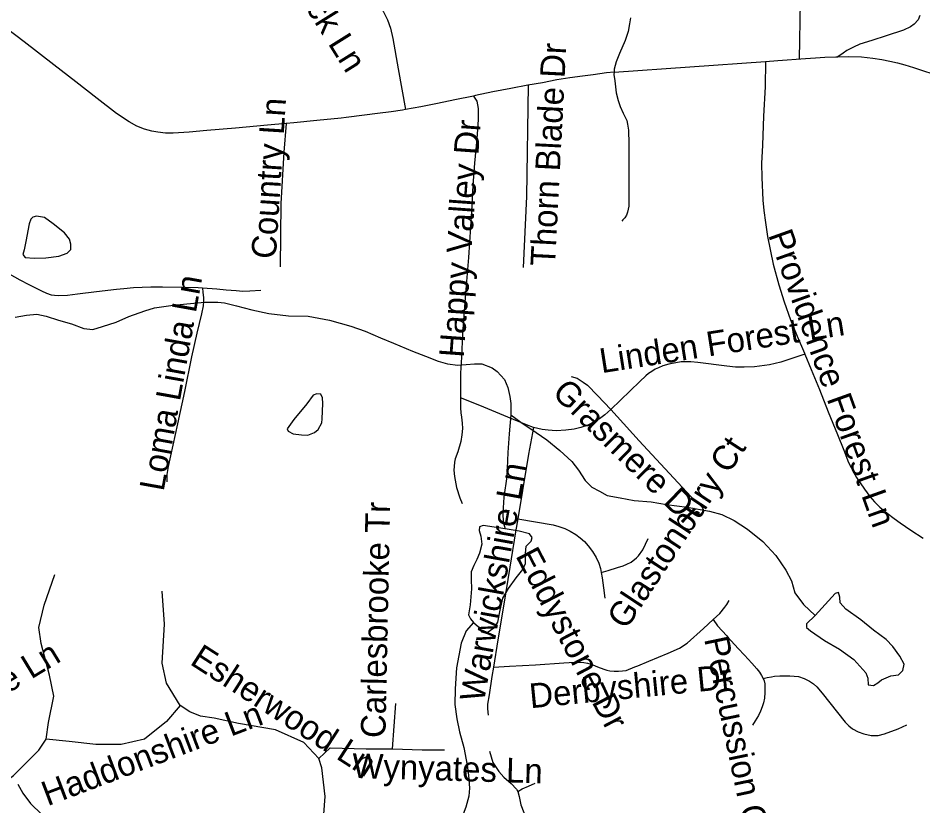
# Model space of a CAD drawing. Extents: x 1383679 to 1536984, y 460658 to 651027.
# Drawn here: x 1471343 to 1474832, y 485037 to 488075 of the extents above; entities that cross this region are included whole.
import ezdxf

# ---------------------------------------------------------------- set-up
doc = ezdxf.new("R2010")
doc.units = 0
for name, color, linetype in [('Exist Hydrographic Misc Water Feature', 7, 'Continuous'), ('Exist Road Non-System Type 51', 7, 'Continuous'), ('Exist Road Non-System Type 51 Label', 7, 'Continuous')]:
    doc.layers.add(name, color=color, linetype=linetype)

msp = doc.modelspace()

# ---------------------------------------------------------------- linework, layer by layer
at = {"layer": 'Exist Hydrographic Misc Water Feature'}
for points in [[(1471386.1, 487281.5), (1471372.9, 487213.7), (1471366.3, 487181.8), (1471361.9, 487163.9), (1471369.8, 487151.4), (1471405.7, 487149), (1471449.8, 487150.6), (1471499.9, 487156.9), (1471532.1, 487168.6), (1471546.4, 487182.3), (1471546.7, 487202.8), (1471541, 487222.6), (1471521.5, 487246.8), (1471478.2, 487282.1), (1471444.6, 487306.6), (1471414.6, 487311.3), (1471400.5, 487307.5), (1471392.4, 487299.5), (1471386.1, 487281.5)], [(1471331.5, 486922.4), (1471375.6, 486929.7), (1471415.7, 486933), (1471451.7, 486925.7), (1471499.4, 486910.8), (1471549.2, 486896.7), (1471596.9, 486877.7), (1471630.8, 486874.5), (1471669.1, 486886.1), (1471721.3, 486903), (1471769.7, 486924.2), (1471832.2, 486946.8), (1471868.4, 486958.4), (1471940.5, 486967.6), (1472020.7, 486975.8), (1472062.9, 486979.1), (1472112.9, 486979.7), (1472138.8, 486977.5), (1472184.7, 486965.1), (1472244.4, 486949.9), (1472310.3, 486936.3), (1472386, 486927.4), (1472462, 486925.9), (1472543.8, 486910.3), (1472625.4, 486886.5), (1472681.1, 486867.3), (1472740.7, 486842.3), (1472790.4, 486821.6), (1472863.8, 486790.6), (1472913.4, 486771.6), (1472963.1, 486752.5), (1472999, 486741.9), (1473038.9, 486737.1), (1473103, 486741.5), (1473131, 486741.7), (1473170.8, 486727), (1473190.4, 486712.7), (1473217.9, 486681.7), (1473231.3, 486651.1), (1473238.7, 486615.7), (1473242.2, 486589.3), (1473243.4, 486545)], [(1472455.9, 486587.9), (1472406.8, 486526.6), (1472380.2, 486491), (1472384, 486482.7), (1472403.8, 486472.4), (1472435.6, 486467.7), (1472459.6, 486467.2), (1472486, 486477.4), (1472500.1, 486488.6), (1472514.6, 486514.5), (1472514.9, 486530.1), (1472517.9, 486588.3), (1472516.3, 486610.5), (1472510.7, 486624.6), (1472494.6, 486626.5), (1472480.5, 486621.1), (1472455.9, 486587.9)], [(1473243.4, 486545), (1473236.2, 486471.3), (1473230.8, 486399.2), (1473227.1, 486307.4), (1473215.7, 486228), (1473212.6, 486165.7), (1473213.9, 486131.2), (1473221.4, 486105.6)], [(1473243.4, 486545), (1473281, 486516.4), (1473340.3, 486477.4), (1473381.8, 486448.6), (1473431.1, 486407.5), (1473478.2, 486364.7), (1473503.7, 486332.1), (1473529, 486292.2), (1473554.5, 486265.5), (1473584.2, 486250.9), (1473614, 486233.9), (1473663.9, 486225.5), (1473717.7, 486214.6), (1473783.6, 486209.1), (1473843.4, 486199.8), (1473923.2, 486188.3), (1474009, 486173.5), (1474056.9, 486160.2), (1474104.4, 486137.1), (1474155.8, 486104), (1474215, 486056.9), (1474264.1, 486002.6), (1474303.1, 485946), (1474324.3, 485905.3), (1474337.5, 485859.1), (1474370.6, 485814.1), (1474415.8, 485771.4)], [(1473221.4, 486105.6), (1473135.6, 486118.8), (1473121.5, 486113.3), (1473121.2, 486099.4), (1473126.9, 486077.1), (1473130.4, 486046.7), (1473121.6, 486011.6), (1473111.2, 485987.2), (1473100.8, 485963.6), (1473090.4, 485940), (1473089.8, 485909.7), (1473091.2, 485873.5), (1473086.1, 485812.1), (1473079.3, 485773.7), (1473087, 485757.9), (1473098.7, 485743.7)], [(1473098.7, 485743.7), (1473118.5, 485726.9), (1473130.2, 485708.6), (1473148, 485702.5), (1473180.5, 485725.7), (1473192.8, 485745.9), (1473201.7, 485791.7), (1473212.5, 485837.4), (1473233.3, 485874.8), (1473263.9, 485916.8), (1473288.6, 485948.3), (1473299, 485971.9), (1473299.6, 486009.6), (1473302.2, 486038.3), (1473320.6, 486057.7), (1473324.9, 486071.5), (1473315, 486085.7), (1473275.2, 486096.3), (1473221.4, 486105.6)], [(1474415.8, 485771.4), (1474383.2, 485738.4), (1474383, 485724.5), (1474398.7, 485711.8), (1474452.1, 485674.6), (1474509.5, 485641.5), (1474564.8, 485601), (1474611.9, 485550), (1474619.5, 485529.3), (1474621, 485503.8), (1474641.1, 485500.9), (1474657.3, 485511.3), (1474671.4, 485522.5), (1474707.7, 485538.2), (1474737.8, 485541.7), (1474754.2, 485559.4), (1474758.7, 485583.1), (1474743.1, 485613.8), (1474715.8, 485652.1), (1474690.3, 485678.1), (1474641, 485715.1), (1474591.6, 485753.9), (1474534.3, 485795.2), (1474512.8, 485819.5), (1474511.2, 485841.7), (1474505.5, 485859.8), (1474493.4, 485856), (1474415.8, 485771.4)], [(1473098.7, 485743.7), (1473070.2, 485712.3), (1473051.3, 485664.3), (1473033.6, 485568.6), (1473028, 485488.3), (1473027, 485428.4), (1473034, 485372.5), (1473045.1, 485322.2), (1473062, 485262), (1473074.7, 485193.6), (1473080, 485155.7), (1473083.1, 485105.6), (1473080.5, 485073.7), (1473069.8, 485032), (1473050.9, 484984), (1473042.3, 484956.3), (1473049.9, 484929.8), (1473069.5, 484904), (1473095.1, 484881.3), (1473114.5, 484850.6), (1473124.1, 484830.7), (1473125.6, 484804.4)], [(1471342.6, 485120.9), (1471362, 485085.3), (1471391.2, 485046.1), (1471434.5, 485003.4)]]:
    msp.add_lwpolyline(points, dxfattribs=at)
at = {"layer": 'Exist Road Non-System Type 51'}
msp.add_line((1473640.7, 487866.8), (1474225.2, 487908), dxfattribs=at)
for points in [[(1472243.4, 488872.4), (1472249.1, 488862), (1472257.1, 488843.6), (1472267.7, 488773.6), (1472286.3, 488703.1), (1472300.8, 488646.1), (1472317.6, 488590.6), (1472334.4, 488547.5), (1472349.4, 488518.2), (1472370.8, 488479.9), (1472388.1, 488455.6), (1472417.3, 488424.1), (1472459.5, 488384), (1472515.1, 488330.8), (1472576.3, 488282.1), (1472665.5, 488205.2), (1472703.1, 488167.9), (1472731.1, 488131.6), (1472750, 488101.6), (1472767.6, 488068.1), (1472778.8, 488036.9), (1472788.1, 487997.1), (1472808.4, 487880.1), (1472836.7, 487722.6)], [(1474372, 488677.8), (1474373.1, 488537.5), (1474371, 488435.2), (1474361.4, 488243.7), (1474358.1, 488138.2), (1474354.1, 487917.2)], [(1472376.7, 487668.9), (1472304.2, 487662.3), (1472181.7, 487650.8), (1472070.8, 487641.3), (1472002.8, 487636), (1471941.3, 487631.6), (1471911.9, 487631.8), (1471882.5, 487635.2), (1471858.5, 487639.2), (1471830.4, 487646.7), (1471801.5, 487658.4), (1471771.2, 487674.7), (1471723, 487707), (1471647.6, 487764.9), (1471566.1, 487829.9), (1471481.3, 487895.2), (1471366.6, 487983.2), (1471297, 488036.2), (1471264.7, 488060.5)], [(1473704, 488077), (1473700.8, 488053), (1473695.3, 488023.6), (1473683.9, 487988.3), (1473661.8, 487938.9), (1473649.4, 487907.2), (1473641.3, 487879), (1473640.7, 487866.8)], [(1474820.2, 488085.1), (1474812.7, 488068.2), (1474798.2, 488052.5), (1474783.5, 488042.1), (1474756.7, 488028.6), (1474689.8, 488006.5), (1474634.1, 487989.2), (1474588.8, 487974.3), (1474563.6, 487963.3), (1474538.3, 487950), (1474524.2, 487940.3), (1474502.9, 487926.5)], [(1474225.2, 487908), (1474271.6, 487911.2), (1474379, 487918.9), (1474417.3, 487921.8), (1474453.4, 487924.5), (1474496, 487926.3), (1474502.9, 487926.5)], [(1474502.9, 487926.5), (1474545.3, 487927.7), (1474594.3, 487926.1), (1474638.8, 487921.1), (1474672.9, 487915.3), (1474703.5, 487909.6), (1474733, 487902.6), (1474762.3, 487894.7), (1474795.7, 487884.6), (1474829.5, 487872.7), (1474869.6, 487860)], [(1474225.2, 487908), (1474222.9, 487809.7), (1474217.3, 487697.2), (1474213.4, 487584.6), (1474209.8, 487514.2), (1474210.9, 487460.7), (1474214.6, 487372.9), (1474218.3, 487333.8), (1474224.5, 487287.1), (1474232.8, 487233.1), (1474254, 487126.5), (1474276, 487046.5), (1474296.1, 486980.5), (1474321.4, 486911.8), (1474347.3, 486848.2), (1474375, 486782.4), (1474376.4, 486778.9)], [(1473640.7, 487866.8), (1473611.5, 487863.9), (1473560.8, 487857.1), (1473519.3, 487851.5), (1473470.5, 487844.7), (1473419.8, 487837.1), (1473364.7, 487826.2), (1473308.7, 487816.3), (1473242.6, 487803.7), (1473173.4, 487790.4), (1473106.3, 487776.2), (1473098.7, 487774.6)], [(1473640.7, 487866.8), (1473640.3, 487858.3), (1473643.9, 487833), (1473649.1, 487787.7), (1473656.6, 487756.9), (1473664.7, 487734.7), (1473675.8, 487708.7), (1473685.1, 487690.2), (1473689.5, 487679.9), (1473693.1, 487666.7), (1473696.7, 487643.1), (1473698, 487589.9), (1473697.8, 487405.5), (1473697.3, 487350.4), (1473692.6, 487327), (1473688.3, 487315.6), (1473682.1, 487304.6), (1473675, 487296.9), (1473670.3, 487292.6)], [(1473309.2, 487816.4), (1473303.4, 487387.7), (1473290.6, 487114)], [(1473098.7, 487774.6), (1473026.5, 487759.6), (1472960.2, 487745.8), (1472895.4, 487732.8), (1472836.7, 487722.6)], [(1473098.7, 487774.6), (1473112.1, 487754.4), (1473117.1, 487726.5), (1473116.6, 487684.4), (1473112.2, 487609.7), (1473102.9, 487516), (1473096.3, 487430.2), (1473090.8, 487329), (1473080.2, 487152.3), (1473068.4, 487013.3), (1473056.5, 486857.5), (1473052.3, 486767.8), (1473049.4, 486706.1), (1473049.4, 486611)], [(1472836.7, 487722.6), (1472825.3, 487720.6), (1472781.3, 487714.2), (1472728.4, 487707.3), (1472678.8, 487700.3), (1472608.2, 487691.9), (1472589.3, 487689.2), (1472495.1, 487680), (1472406.4, 487671.6), (1472376.7, 487668.9)], [(1472376.7, 487668.9), (1472367.8, 487558.7), (1472355.7, 487359.7), (1472353.5, 487116.3)], [(1471264, 487114), (1471349.5, 487066.1), (1471384.5, 487048.3), (1471433, 487023.2), (1471452.4, 487014.4), (1471470.2, 487008.3), (1471483.1, 487006.3), (1471499.4, 487005.2), (1471533.1, 487006.9), (1471572.2, 487011.4), (1471645, 487020.7), (1471721.9, 487029.5), (1471750.4, 487032.6), (1471788.4, 487036.4), (1471822, 487037.8), (1471854.4, 487038.9), (1471900.1, 487039.3), (1471986.9, 487037.4), (1472037.1, 487035.7), (1472054.3, 487034.7)], [(1472054.3, 487034.7), (1472055.4, 487017.5), (1472057.5, 486997.5), (1472058.1, 486984), (1472056.9, 486964.9), (1472050.4, 486935), (1472032.8, 486860.7), (1472012.2, 486768.5), (1471984.2, 486635.5), (1471957.9, 486510.3), (1471921.2, 486346.3), (1471916.1, 486314.3), (1471917, 486286.4)], [(1472054.3, 487034.7), (1472109.2, 487031.7), (1472144.7, 487027.6), (1472184.4, 487024.3), (1472209.1, 487022.5), (1472236.5, 487023.3), (1472279.2, 487025.5)], [(1474376.4, 486778.9), (1474283.9, 486747.8), (1474240.2, 486737.6), (1474182.1, 486730.8), (1474142.2, 486729), (1474108.5, 486729.4), (1474075, 486732.9), (1473964.2, 486747.5), (1473937.2, 486750.1), (1473920.4, 486750.1), (1473899.4, 486748.9), (1473878.4, 486745.6), (1473852.1, 486740.2), (1473828.6, 486733.5), (1473812.6, 486726.7), (1473799.1, 486720.6), (1473786, 486712.8), (1473774, 486704.4), (1473763, 486694.9), (1473739.9, 486674.1), (1473628.2, 486565.1)], [(1474376.4, 486778.9), (1474400.2, 486720.2), (1474432.7, 486643), (1474465.8, 486556.4), (1474502.3, 486469.6), (1474526.3, 486408.5), (1474545.1, 486361), (1474555.2, 486341.4), (1474562.1, 486326.8), (1474575.9, 486302.9), (1474589.5, 486282.3), (1474606, 486258.2), (1474626.6, 486230.6), (1474645.1, 486208.9), (1474665.7, 486188.4), (1474694.1, 486165.5), (1474720.8, 486145.8), (1474743.7, 486128.5), (1474785.1, 486100.7), (1474832.1, 486069.5)], [(1473475.2, 486693.2), (1473499.1, 486686), (1473521.8, 486671.6), (1473537.8, 486659.4), (1473577.1, 486619.5), (1473628.2, 486565.1)], [(1473049.4, 486611), (1473048.2, 486572.3), (1473049.9, 486553.4), (1473053.2, 486535.8), (1473055.1, 486513.4), (1473056.3, 486492), (1473054.4, 486468.3), (1473049.9, 486442.7), (1473038.2, 486402.8), (1473027.7, 486375.9), (1473025, 486362.1), (1473023.9, 486346.3), (1473023.1, 486331.6), (1473025, 486306.7), (1473033, 486265.3), (1473046.5, 486224.6), (1473055.8, 486203.3)], [(1473329.7, 486496.7), (1473329.6, 486496.7), (1473302.6, 486507.1), (1473231.3, 486536.4), (1473123.4, 486581.3), (1473049.4, 486611)], [(1473628.2, 486565.1), (1473605.7, 486544.9), (1473584.2, 486529.6), (1473564.4, 486518.7), (1473539.1, 486505), (1473513, 486495.9), (1473486.8, 486490.1), (1473454.4, 486485.5), (1473418, 486483.7), (1473387.1, 486485.5), (1473363.9, 486489), (1473329.7, 486496.7)], [(1473628.2, 486565.1), (1473652.9, 486538.9), (1473737.7, 486445.4), (1473953.2, 486211.7)], [(1473329.7, 486496.7), (1473310.5, 486392.9), (1473288.1, 486253.4), (1473269.7, 486143.8)], [(1473269.7, 486143.8), (1473261.3, 486093.7), (1473239.1, 485957.1), (1473215.8, 485814.9), (1473192.7, 485677.4), (1473175.7, 485571.2)], [(1473269.7, 486143.8), (1473405.8, 486120.2), (1473428.3, 486114.5), (1473450.7, 486106.1), (1473471.8, 486096), (1473493.2, 486083.7), (1473510.7, 486070.1), (1473526.8, 486056.3), (1473541.5, 486039.8), (1473558.2, 486017.3), (1473571.6, 485994.7), (1473581.6, 485972.7), (1473588.2, 485952.1), (1473591.2, 485937.5)], [(1473591.2, 485937.5), (1473618.5, 485945.1), (1473654.2, 485955.7), (1473676.2, 485963.1), (1473690.5, 485968.5), (1473706.3, 485977.2), (1473726.8, 485993.5), (1473734.8, 486001.7), (1473751.2, 486024.1), (1473772.3, 486067.6)], [(1473591.2, 485937.5), (1473595.4, 485916.8), (1473599.5, 485877.2), (1473605.2, 485838.4)], [(1471451, 485293.5), (1471460.3, 485357.9), (1471480.7, 485459.8), (1471464.4, 485541.4), (1471431.8, 485663.7), (1471423.7, 485724.9), (1471444, 485810.5), (1471484.8, 485928.7)], [(1471968.4, 485424), (1471915.4, 485509.6), (1471899.1, 485587.1), (1471907.3, 485737.9), (1471899.1, 485864.3)], [(1474022.5, 485755.3), (1474048.2, 485779.3), (1474067.8, 485802.7), (1474075, 485814), (1474084.6, 485828.9)], [(1473175.7, 485571.2), (1473237.1, 485575.3), (1473338.1, 485580.9), (1473447.7, 485588.9), (1473488, 485590.9), (1473510.5, 485591.7), (1473524.6, 485589.9), (1473538.9, 485587.4), (1473547.8, 485584.7), (1473559.4, 485580.4), (1473577.1, 485573.4), (1473601.1, 485564.2), (1473612.8, 485560.4), (1473624, 485558.1), (1473640.7, 485556), (1473657.9, 485556), (1473673.5, 485557.1), (1473687.7, 485559.5), (1473720.6, 485572.5), (1473732.1, 485577.3), (1473774.5, 485595.2), (1473849.1, 485625.6), (1473892.8, 485645.5), (1473922.2, 485664.9), (1473985, 485720.4), (1474022.5, 485755.3)], [(1474022.5, 485755.3), (1474040, 485730.9), (1474075, 485692.7), (1474078.7, 485688.7), (1474119.3, 485643.2), (1474143.2, 485618.2)], [(1474022.5, 485755.2), (1474040, 485730.9), (1474075, 485692.7), (1474078.6, 485688.7), (1474119.4, 485643.2), (1474143.2, 485618.2), (1474172.4, 485586.6), (1474190.8, 485565.8), (1474201.6, 485552.2), (1474209.5, 485540), (1474216, 485528.1)], [(1473175.7, 485571.2), (1473169.9, 485535.6), (1473158.9, 485465.3), (1473153.3, 485429), (1473152.9, 485411), (1473155, 485387.2)], [(1474216, 485528.1), (1474219.1, 485519.3), (1474221.6, 485507.9), (1474222, 485491.8), (1474222, 485473.6), (1474220.9, 485452.2), (1474217.2, 485434.8), (1474212.4, 485419.3), (1474205, 485401.8), (1474197.6, 485386), (1474185.4, 485364.2), (1474174.9, 485348.3)], [(1474216, 485528.1), (1474230.8, 485531.8), (1474247.2, 485534.9), (1474260, 485536.9), (1474280.1, 485538), (1474317.9, 485539), (1474351.8, 485535.8), (1474374, 485528.4), (1474394.1, 485517.8), (1474410, 485507.2), (1474423.2, 485495.6), (1474442.9, 485471.2), (1474531.2, 485359.5), (1474545.6, 485345.7), (1474560.4, 485334.1), (1474582.1, 485322.9), (1474603.9, 485314.4), (1474631.9, 485308.7), (1474659.5, 485308.7), (1474683.9, 485314.4), (1474735.8, 485333.5), (1474770.1, 485348.9)], [(1471968.4, 485424), (1471915.4, 485362.8), (1471829.9, 485293.5), (1471740.2, 485273.1), (1471642.5, 485273.1), (1471540.6, 485285.3), (1471451, 485293.5)], [(1472502.1, 485220.1), (1472445, 485281.3), (1472335, 485330.2), (1472192.4, 485354.7), (1472098.7, 485375), (1472045.8, 485383.2), (1472005, 485399.5), (1471968.4, 485424)], [(1472787.2, 485256.8), (1472799.5, 485432.1)], [(1470221.9, 485158.1), (1470242.2, 485060.2), (1470291.1, 485007.2), (1470356.3, 484982.8), (1470445.9, 484995), (1470959.2, 485027.6), (1471126.3, 485035.8), (1471207.8, 485064.3), (1471325.9, 485154), (1471423.7, 485251.9), (1471451, 485293.5)], [(1472502.1, 485220.1), (1472546.9, 485260.9), (1472685.4, 485256.8), (1472787.2, 485256.8)], [(1472787.2, 485256.8), (1472901.3, 485252.7), (1472986.8, 485252.7)], [(1473161, 485248.4), (1473173.2, 485204.6), (1473196.8, 485169.4), (1473215.9, 485147), (1473243.6, 485123.6), (1473264.9, 485101.2), (1473270.2, 485092.7)], [(1472514.3, 484902.1), (1472526.5, 485073.3), (1472514.3, 485183.4), (1472502.1, 485220.1)], [(1473270.2, 485092.7), (1473286.2, 485102.2), (1473310.8, 485112.9), (1473336.4, 485124.7)], [(1473270.2, 485092.7), (1473275.2, 485073.3), (1473282, 485040.4), (1473292.6, 485010.6), (1473303.4, 484978.6), (1473311.1, 484940.7), (1473310.8, 484895.8), (1473307.2, 484860.3), (1473296.9, 484807), (1473283.5, 484736.6), (1473265.6, 484652.1), (1473252.4, 484590.7), (1473245, 484540.4), (1473241.4, 484492.6), (1473241.9, 484440.8), (1473243.9, 484413.8)]]:
    msp.add_lwpolyline(points, dxfattribs=at)

# ---------------------------------------------------------------- texts
at = {"layer": 'Exist Road Non-System Type 51 Label'}
for s, rotation, p in [('White Hemlock Ln', 302.0106, (1472064.4, 488731.8)), ('Thorn Blade Dr', 87.0697, (1473413, 487116.4)), ('Country Ln', 86.3478, (1472336.7, 487144.5)), ('Happy Valley Dr', 85.8487, (1473060.8, 486763.6)), ('Providence Forest Ln', 289.687, (1474233.9, 487239.5)), ('Loma Linda Ln', 79.7616, (1471904, 486247.3)), ('Linden Forest Ln', 8.9034, (1473592.8, 486705.6)), ('Grasmere Dr', 315.63, (1473397.7, 486625.3)), ('Glastonbury Ct', 56.6182, (1473687.1, 485712.6)), ('Warwickshire Ln', 79.7958, (1473138.9, 485433.6)), ('Carlesbrooke Tr', 88.8129, (1472759.1, 485297.9)), ('Eddystone Dr', 297.5454, (1473259.4, 486001.8)), ('Percussion Ct', 281.8296, (1473987.7, 485680.7)), ('Esherwood Ln', 327.1643, (1472001.5, 485585.3)), ('Lady Candice Ln', 31.335, (1470699.7, 485101.3)), ('Derbyshire Dr', 5.6158, (1473318.7, 485413.1)), ('Haddonshire Ln', 20.8041, (1471456.6, 485035)), ('Wynyates Ln', 358.3561, (1472630.4, 485144.6))]:
    msp.add_text(s, height=95, rotation=rotation, dxfattribs=at).set_placement(p)

doc.saveas('drawing.dxf')
